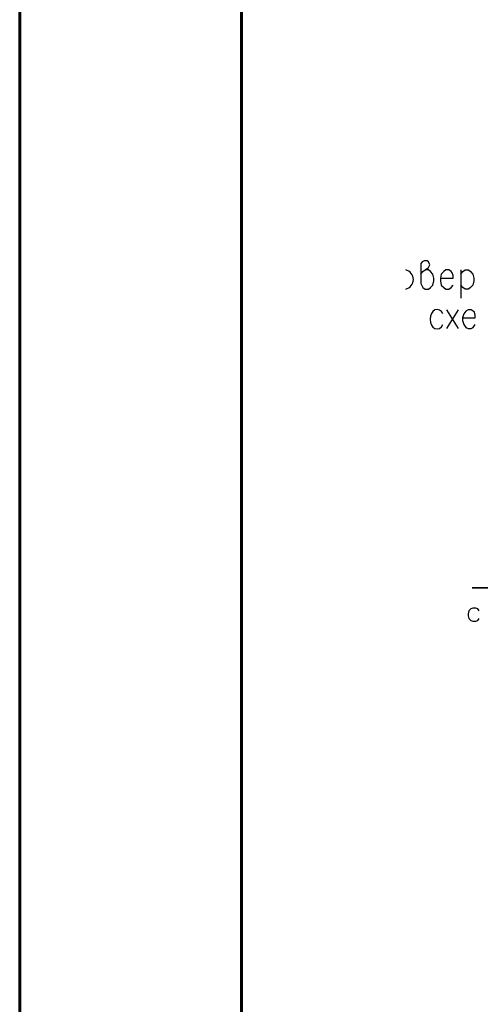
# Model space of a CAD drawing. Header units: millimetres. Extents: x 2063114 to 14983986, y -126020516 to 213791.
# Tile 259 of 656: x 2320392 to 2324543, y -1196265 to -1187384. Entities that reach past the tile are written whole.
import ezdxf

# ---------------------------------------------------------------- set-up
doc = ezdxf.new("R2010")
doc.units = ezdxf.units.MM
doc.layers.add('_print', color=6, linetype='Continuous', lineweight=60, plot=False)
doc.layers.add('PDF2_Geometry', color=7, linetype='Continuous')

# ---------------------------------------------------------------- blocks, each defined once
blk = doc.blocks.new('*U1590')
at = {"color": 0, "ltscale": 25}
blk.add_lwpolyline([(-59400, 42000), (0, 42000), (0, 0), (-59400, 0)], close=True, dxfattribs=at)
at = {"color": 0, "lineweight": 60, "ltscale": 25}
blk.add_lwpolyline([(-57400, 41500), (-500, 41500), (-500, 500), (-57400, 500)], close=True, dxfattribs=at)

msp = doc.modelspace()

# ---------------------------------------------------------------- linework, layer by layer
at = {"layer": '_print', "ltscale": 100}
msp.add_lwpolyline([(2379792.08613, -1201001.43901), (2320392.08613, -1201001.43901), (2320392.08613, -1159001.43901), (2379792.08613, -1159001.43901)], close=True, dxfattribs=at)
at = {"layer": 'PDF2_Geometry', "linetype": 'ByBlock', "lineweight": 25}
for points in [[(2324007.53044, -1189680.58821), (2324025.54412, -1189655.34803), (2324047.20862, -1189640.92506), (2324076.02449, -1189619.29062), (2324086.81167, -1189594.05044), (2324076.02449, -1189568.81025), (2324065.2223, -1189557.99303), (2324036.34632, -1189557.99303), (2324018.33264, -1189568.81025), (2324007.53044, -1189583.23321), (2324007.53044, -1189763.52025), (2324018.33264, -1189788.76043), (2324025.54412, -1189799.57766), (2324047.20862, -1189814.00062), (2324076.02449, -1189814.00062), (2324094.03817, -1189799.57766), (2324115.68764, -1189777.94321), (2324122.91415, -1189738.28006), (2324122.91415, -1189716.64562), (2324115.68764, -1189680.58821), (2324094.03817, -1189655.34803), (2324076.02449, -1189640.92506), (2324047.20862, -1189640.92506)], [(2324184.18169, -1189716.64562), (2324299.55037, -1189716.64562), (2324299.55037, -1189691.40543), (2324288.7632, -1189666.16525), (2324281.53669, -1189655.34803), (2324259.94732, -1189640.92506), (2324231.07134, -1189640.92506), (2324213.05767, -1189655.34803), (2324191.39317, -1189680.58821), (2324184.18169, -1189716.64562), (2324184.18169, -1189738.28006), (2324191.39317, -1189777.94321), (2324213.05767, -1189799.57766), (2324231.07134, -1189814.00062), (2324259.94732, -1189814.00062), (2324281.53669, -1189799.57766), (2324299.55037, -1189777.94321)], [(2324368.10452, -1189640.92506), (2324368.10452, -1189896.93265)], [(2324368.10452, -1189680.58821), (2324386.1182, -1189655.34803), (2324407.78269, -1189640.92506), (2324436.59856, -1189640.92506), (2324454.61224, -1189655.34803), (2324476.26171, -1189680.58821), (2324483.48822, -1189716.64562), (2324483.48822, -1189738.28006), (2324476.26171, -1189777.94321), (2324454.61224, -1189799.57766), (2324436.59856, -1189814.00062), (2324407.78269, -1189814.00062), (2324386.1182, -1189799.57766), (2324368.10452, -1189777.94321)], [(2324238.28283, -1190001.49914), (2324342.86433, -1190170.96895)], [(2324342.86433, -1190001.49914), (2324238.28283, -1190170.96895)], [(2324382.5425, -1190073.61395), (2324497.9262, -1190073.61395), (2324497.9262, -1190048.37376), (2324490.6997, -1190023.13358), (2324479.83741, -1190012.31636), (2324461.82373, -1190001.49914), (2324433.00785, -1190001.49914), (2324411.35838, -1190012.31636), (2324393.3447, -1190037.55654), (2324382.5425, -1190073.61395), (2324382.5425, -1190098.85413), (2324393.3447, -1190134.91154), (2324411.35838, -1190160.15173), (2324433.00785, -1190170.96895), (2324461.82373, -1190170.96895), (2324479.83741, -1190160.15173), (2324497.9262, -1190134.91154)], [(2325875.30413, -1192507.48893), (2324469.05023, -1192507.48893), (2328431.77429, -1192507.48893)], [(2324533.95356, -1192716.62189), (2324519.51558, -1192698.59318), (2324501.5019, -1192691.3817), (2324476.26171, -1192691.3817), (2324458.24803, -1192698.59318), (2324440.23435, -1192716.62189), (2324433.00785, -1192741.86207), (2324433.00785, -1192759.89078), (2324440.23435, -1192785.13096), (2324458.24803, -1192803.15967), (2324476.26171, -1192810.37115), (2324501.5019, -1192810.37115), (2324519.51558, -1192803.15967), (2324533.95356, -1192785.13096)]]:
    msp.add_lwpolyline(points, dxfattribs=at)
msp.add_arc((2323850.91173, -1189727.46284), 88.72644, 282.752545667, 77.247454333, dxfattribs=at)
msp.add_ellipse((2324153.16558, -1190086.22903), major_axis=(-0.0092, 87.49478), ratio=0.724376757, start_param=5.3022217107, end_param=10.405451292, dxfattribs=at)

# ---------------------------------------------------------------- block references
msp.add_blockref('*U1590', (2379792.08613, -1201001.43901))

doc.saveas('drawing.dxf')
